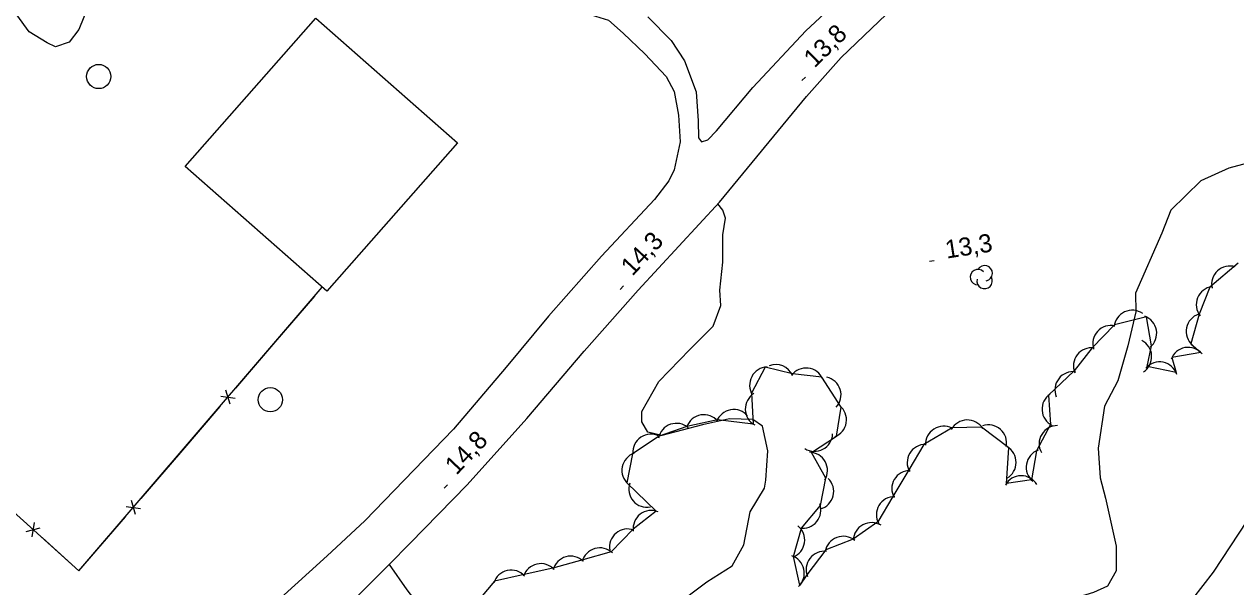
# Model space of a CAD drawing. Extents: x 643342 to 646936, y 5873857 to 5876103.
# Drawn here: x 645377.3 to 645577.3, y 5874444 to 5874536.9 of the extents above; entities that cross this region are included whole.
import ezdxf

# ---------------------------------------------------------------- set-up
doc = ezdxf.new("R2010")
doc.units = 0
for name, color, linetype in [('Niveau 1', 7, 'Continuous'), ('Niveau 2', 7, 'Continuous'), ('Niveau 21', 7, 'Continuous'), ('Niveau 22', 7, 'Continuous'), ('Niveau 3', 7, 'Continuous'), ('Niveau 31', 7, 'Continuous'), ('Niveau 36', 7, 'Continuous'), ('Niveau 37', 7, 'Continuous'), ('Niveau 44', 7, 'Continuous')]:
    doc.layers.add(name, color=color, linetype=linetype)

msp = doc.modelspace()

# ---------------------------------------------------------------- linework, layer by layer
at = {"layer": 'Niveau 1'}
msp.add_lwpolyline([(645570.2, 5874442.01), (645573.62, 5874446.39), (645579.21, 5874454.95)], dxfattribs=at)
at = {"layer": 'Niveau 2'}
for points in [[(645582.54, 5874514.84), (645576.15, 5874513.14), (645571.5, 5874511.05), (645566.58, 5874506.23), (645565.1, 5874502.38), (645560.74, 5874492.51), (645560.79, 5874489.4), (645559.45, 5874483.8), (645557.83, 5874477.99), (645555.61, 5874473.84), (645554.6, 5874466.91), (645554.91, 5874462.01), (645555.81, 5874458.62), (645557.57, 5874450.72), (645557.53, 5874446.61), (645556.13, 5874444.1), (645553.8, 5874443.05), (645544.96, 5874440.35), (645537.71, 5874436.71), (645532.13, 5874430.49), (645527.08, 5874426.48), (645524.56, 5874422.36), (645521.74, 5874418.54)], [(645484.66, 5874440.78), (645490.01, 5874444.82), (645494.17, 5874447.44), (645496.09, 5874450.9), (645497.12, 5874456.39), (645499.52, 5874460.29), (645499.73, 5874461.58), (645500.05, 5874466.44), (645499.2, 5874470.53), (645497.57, 5874471.64), (645493.75, 5874471.73), (645489.3, 5874470.72), (645482.59, 5874468.98), (645480.24, 5874469.52), (645479.25, 5874471.26), (645479.26, 5874472.95), (645482.06, 5874477.93), (645487.21, 5874483.18), (645491.01, 5874487.06), (645492.29, 5874490.47), (645492.13, 5874492.97), (645492.64, 5874497.61), (645492.63, 5874502.11), (645493.09, 5874504.88), (645492.65, 5874506.19), (645491.8, 5874507.24)]]:
    msp.add_lwpolyline(points, dxfattribs=at)
at = {"layer": 'Niveau 21'}
for points in [[(645428.32, 5874438.44), (645437.55, 5874447.7), (645441.03, 5874451.2), (645450.46, 5874460.83), (645460.28, 5874471.77), (645469.73, 5874482.91), (645478.68, 5874492.98), (645492.08, 5874507.54), (645506.45, 5874524.98), (645512.16, 5874531.43), (645517.18, 5874536.21), (645523.27, 5874542.11), (645531.27, 5874548.95), (645539.32, 5874554.99), (645545.87, 5874559.16), (645552.57, 5874562.88), (645563.76, 5874568.66), (645578.19, 5874576.17)], [(645480.26, 5874538.15), (645484.11, 5874534.21), (645486.29, 5874530.85), (645488.25, 5874525.73), (645488.56, 5874520.96), (645488.63, 5874518.17), (645489.13, 5874517.5), (645490.16, 5874517.8), (645491.56, 5874519.3), (645497.58, 5874526.48), (645506.34, 5874535.83), (645511.8, 5874540.87)], [(645468.78, 5874539.12), (645473.74, 5874537.58), (645476.2, 5874535.42), (645479.78, 5874532.04), (645483.26, 5874528.3), (645484.58, 5874525.82), (645485.3, 5874521.9), (645485.59, 5874517.49), (645484.62, 5874512.87), (645483.7, 5874511.05), (645481.35, 5874507.97), (645472.59, 5874498.62), (645463.86, 5874488.69), (645456.89, 5874480.28), (645448.19, 5874470.01), (645433.55, 5874454.89), (645427.34, 5874449.1), (645419.04, 5874441.54)]]:
    msp.add_lwpolyline(points, dxfattribs=at)
at = {"layer": 'Niveau 22'}
msp.add_lwpolyline([(645437.55, 5874447.7), (645440.49, 5874443.47), (645445.93, 5874436.38), (645448.1, 5874431.64), (645451.42, 5874421.6), (645453.56, 5874411.84), (645454.75, 5874404.34), (645455.83, 5874398.47), (645457.88, 5874391.96), (645460.66, 5874384.81), (645463.36, 5874379.05), (645464.98, 5874375.54), (645466.26, 5874372.01), (645466.45, 5874368.98), (645466.01, 5874365.21), (645464.99, 5874363.04), (645460.31, 5874360.02), (645453.56, 5874354.87), (645449.17, 5874349.18), (645447.59, 5874346.62), (645447.1, 5874343.54)], dxfattribs=at)
at = {"layer": 'Niveau 3'}
for p, q in [((645505.68, 5874527.6), (645506.25, 5874528.16)), ((645526.73, 5874497.79), (645527.52, 5874497.91)), ((645475.71, 5874493.12), (645476.26, 5874493.7)), ((645446.65, 5874460.26), (645447.2, 5874460.84))]:
    msp.add_line(p, q, dxfattribs=at)
at = {"layer": 'Niveau 31'}
msp.add_lwpolyline([(645403.9, 5874513.43), (645425.48, 5874537.9), (645448.84, 5874517.3), (645427.26, 5874492.83), (645403.9, 5874513.43)], dxfattribs=at)
at = {"layer": 'Niveau 36'}
for centre in [(645389.63, 5874528.28), (645417.94, 5874474.89)]:
    msp.add_circle(centre, 2, dxfattribs=at)
at = {"layer": 'Niveau 37'}
for points in [[(645352.08, 5874477.58), (645386.36, 5874446.61), (645426.52, 5874493.47)], [(645418.76, 5874484.42), (645425.27, 5874492.01)], [(645412.26, 5874476.83), (645418.76, 5874484.42)], [(645411.3, 5874474.17), (645410.63, 5874476.46)], [(645403.15, 5874466.2), (645409.65, 5874473.79)], [(645409.78, 5874475.47), (645412.14, 5874475.16)], [(645396.64, 5874458.6), (645403.15, 5874466.2)], [(645395.68, 5874455.95), (645395.01, 5874458.24)], [(645386.36, 5874446.61), (645394.04, 5874455.57)], [(645394.16, 5874457.25), (645396.53, 5874456.93)], [(645377.64, 5874453.14), (645379.95, 5874453.75)], [(645378.99, 5874454.62), (645378.61, 5874452.27)], [(645380.27, 5874452.11), (645386.36, 5874446.61)]]:
    msp.add_lwpolyline(points, dxfattribs=at)
at = {"layer": 'Niveau 44'}
for points in [[(645376.59, 5874579.79), (645380.7, 5874577.96), (645384.11, 5874575.05), (645389.52, 5874565.56), (645393.02, 5874558.21), (645393.54, 5874555.44), (645393.15, 5874553.08), (645392.21, 5874550.63), (645386.32, 5874536.02), (645384.77, 5874533.93), (645382.49, 5874533.16), (645381.1, 5874533.82), (645378.12, 5874535.68), (645371.24, 5874545.11)], [(645577.66, 5874497.47), (645573.03, 5874493.51), (645571.24, 5874489), (645569.9, 5874484.15), (645571.51, 5874482.7), (645566.73, 5874481.86), (645567.44, 5874479.38), (645562.69, 5874480.36), (645563.4, 5874483.78), (645562.55, 5874488.56), (645557.25, 5874487.27), (645553.6, 5874483.48), (645550.62, 5874479.64), (645546.39, 5874475.64), (645546.7, 5874470.8), (645544.38, 5874466.45)], [(645544.38, 5874466.45), (645543.55, 5874461.66), (645539.44, 5874461.07), (645539.81, 5874466.96), (645535.35, 5874470.38), (645530.5, 5874470.24), (645525.78, 5874467.5), (645523.31, 5874463.32), (645520.69, 5874458.89), (645518.23, 5874454.71), (645514.14, 5874451.85), (645509.61, 5874450.12), (645506.51, 5874445.99), (645505.32, 5874444.26), (645504.29, 5874449), (645505.63, 5874453.69), (645508.73, 5874457.42), (645509.63, 5874461.95), (645507.28, 5874466.19), (645511.39, 5874468.9), (645512.16, 5874473.69), (645508.98, 5874478.61), (645504.15, 5874479.16), (645499.61, 5874480.27), (645497.37, 5874475.97), (645497.64, 5874470.88), (645491.74, 5874471.6), (645486.69, 5874470.46), (645482.1, 5874468.87), (645477.7, 5874465.94), (645476.79, 5874461.18), (645481.65, 5874456.48), (645477.82, 5874453.5), (645474.18, 5874449.79), (645469.52, 5874448.46), (645464.58, 5874447.06), (645459.84, 5874446.02), (645454.95, 5874444.95), (645451.46, 5874440.78)]]:
    msp.add_lwpolyline(points, dxfattribs=at)
for centre, radius, start, end in [((645534.75, 5874495.15), 1.28, 44.1153, 269.8039), ((645535.84, 5874495.78), 1.28, 282.2692, 149.7262), ((645576.31, 5874493.98), 3, 73.0234, 193.0014), ((645576.31, 5874493.98), 3, 73.0234, 193.0014), ((645576.31, 5874493.98), 3, 73.0234, 193.0014), ((645535.84, 5874494.51), 1.28, 166.9368, 29.6212), ((645573.77, 5874490.6), 3, 98.3137, 218.2916), ((645573.77, 5874490.6), 3, 98.3137, 218.2916), ((645573.77, 5874490.6), 3, 98.3137, 218.2916), ((645560.19, 5874486.68), 3, 54.6253, 174.6032), ((645560.19, 5874486.68), 3, 54.6253, 174.6032), ((645560.19, 5874486.68), 3, 54.6253, 174.6032), ((645561.24, 5874485.86), 3, 310.0057, 69.9836), ((645561.24, 5874485.86), 3, 310.0057, 69.9836), ((645561.24, 5874485.86), 3, 310.0057, 69.9836), ((645572.11, 5874486.18), 3, 108.6057, 228.5837), ((645572.11, 5874486.18), 3, 108.6057, 228.5837), ((645572.11, 5874486.18), 3, 108.6057, 228.5837), ((645556.69, 5874484.16), 3, 77.3996, 197.3776), ((645556.69, 5874484.16), 3, 77.3996, 197.3776), ((645556.69, 5874484.16), 3, 77.3996, 197.3776), ((645560.41, 5874482.01), 3, 303.0839, 63.0619), ((645560.41, 5874482.01), 3, 303.0839, 63.0619), ((645560.41, 5874482.01), 3, 303.0839, 63.0619), ((645553.5, 5874480.48), 3, 82.2104, 202.1884), ((645553.5, 5874480.48), 3, 82.2104, 202.1884), ((645553.5, 5874480.48), 3, 82.2104, 202.1884), ((645569.43, 5874480.55), 3, 39.9908, 159.9688), ((645569.43, 5874480.55), 3, 39.9908, 159.9688), ((645569.43, 5874480.55), 3, 39.9908, 159.9688), ((645500.05, 5874477.31), 3, 92.4014, 212.3794), ((645500.05, 5874477.31), 3, 92.4014, 212.3794), ((645500.05, 5874477.31), 3, 92.4014, 212.3794), ((645501.4, 5874477.7), 3, 23.5353, 111.443), ((645501.4, 5874477.7), 3, 23.5353, 111.443), ((645501.4, 5874477.7), 3, 23.5353, 111.443), ((645506.37, 5874477.13), 3, 23.5353, 143.5132), ((645506.37, 5874477.13), 3, 23.5353, 143.5132), ((645506.37, 5874477.13), 3, 23.5353, 143.5132), ((645564.71, 5874478.14), 3, 18.3627, 138.3407), ((645564.71, 5874478.14), 3, 18.3627, 138.3407), ((645564.71, 5874478.14), 3, 18.3627, 138.3407), ((645509.14, 5874475.69), 3, 317.6812, 77.6592), ((645509.14, 5874475.69), 3, 317.6812, 77.6592), ((645509.14, 5874475.69), 3, 317.6812, 77.6592), ((645550.44, 5874476.53), 3, 82.2104, 202.1884), ((645550.44, 5874476.53), 3, 82.2104, 202.1884), ((645550.44, 5874476.53), 3, 82.2104, 202.1884), ((645499.33, 5874473.36), 3, 121.6434, 241.6213), ((645499.33, 5874473.36), 3, 121.6434, 241.6213), ((645499.33, 5874473.36), 3, 121.6434, 241.6213), ((645548.31, 5874473.33), 3, 123.7275, 243.7054), ((645548.31, 5874473.33), 3, 123.7275, 243.7054), ((645548.31, 5874473.33), 3, 123.7275, 243.7054), ((645510.04, 5874471.58), 3, 290.8635, 50.8414), ((645510.04, 5874471.58), 3, 290.8635, 50.8414), ((645510.04, 5874471.58), 3, 290.8635, 50.8414), ((645489.51, 5874469.42), 3, 39.9442, 159.9221), ((645489.51, 5874469.42), 3, 39.9442, 159.9221), ((645489.51, 5874469.42), 3, 39.9442, 159.9221), ((645494.43, 5874470.28), 3, 39.9442, 159.9221), ((645494.43, 5874470.28), 3, 39.9442, 159.9221), ((645494.43, 5874470.28), 3, 39.9442, 159.9221), ((645484.97, 5874468), 3, 49.1386, 169.1165), ((645484.97, 5874468), 3, 49.1386, 169.1165), ((645484.97, 5874468), 3, 49.1386, 169.1165), ((645529.09, 5874467.52), 3, 62.5366, 182.5145), ((645529.09, 5874467.52), 3, 62.5366, 182.5145), ((645529.09, 5874467.52), 3, 62.5366, 182.5145), ((645532.98, 5874468.55), 3, 31.6716, 151.6495), ((645532.98, 5874468.55), 3, 31.6716, 151.6495), ((645532.98, 5874468.55), 3, 31.6716, 151.6495), ((645536.47, 5874467.75), 3, 348.5902, 108.5681), ((645536.47, 5874467.75), 3, 348.5902, 108.5681), ((645536.47, 5874467.75), 3, 348.5902, 108.5681), ((645547.83, 5874467.62), 3, 88.9328, 208.9107), ((645547.83, 5874467.62), 3, 88.9328, 208.9107), ((645547.83, 5874467.62), 3, 88.9328, 208.9107), ((645480.76, 5874466.2), 3, 63.8319, 183.8098), ((645480.76, 5874466.2), 3, 63.8319, 183.8098), ((645480.76, 5874466.2), 3, 63.8319, 183.8098), ((645507.76, 5874469.36), 3, 237.7155, 357.6934), ((645507.76, 5874469.36), 3, 237.7155, 357.6934), ((645507.76, 5874469.36), 3, 237.7155, 357.6934), ((645478.98, 5874463.23), 3, 109.14, 229.1179), ((645478.98, 5874463.23), 3, 109.14, 229.1179), ((645478.98, 5874463.23), 3, 109.14, 229.1179), ((645506.91, 5874463.21), 3, 329.0648, 89.0427), ((645506.91, 5874463.21), 3, 329.0648, 89.0427), ((645506.91, 5874463.21), 3, 329.0648, 89.0427), ((645526.06, 5874464.52), 3, 89.4871, 209.4651), ((645526.06, 5874464.52), 3, 89.4871, 209.4651), ((645526.06, 5874464.52), 3, 89.4871, 209.4651), ((645538.04, 5874464.54), 3, 299.8206, 59.7985), ((645538.04, 5874464.54), 3, 299.8206, 59.7985), ((645538.04, 5874464.54), 3, 299.8206, 59.7985), ((645545.7, 5874463.76), 3, 110.2255, 230.2034), ((645545.7, 5874463.76), 3, 110.2255, 230.2034), ((645545.7, 5874463.76), 3, 110.2255, 230.2034), ((645507.93, 5874459.76), 3, 285.3115, 45.2894), ((645507.93, 5874459.76), 3, 285.3115, 45.2894), ((645507.93, 5874459.76), 3, 285.3115, 45.2894), ((645523.52, 5874460.21), 3, 89.4871, 209.4651), ((645523.52, 5874460.21), 3, 89.4871, 209.4651), ((645523.52, 5874460.21), 3, 89.4871, 209.4651), ((645541.89, 5874459.34), 3, 30.9043, 150.8823), ((645541.89, 5874459.34), 3, 30.9043, 150.8823), ((645541.89, 5874459.34), 3, 30.9043, 150.8823), ((645480.12, 5874460.13), 3, 160.8474, 280.8253), ((645480.12, 5874460.13), 3, 160.8474, 280.8253), ((645480.12, 5874460.13), 3, 160.8474, 280.8253), ((645505.82, 5874456.68), 3, 260.2911, 20.269), ((645505.82, 5874456.68), 3, 260.2911, 20.269), ((645505.82, 5874456.68), 3, 260.2911, 20.269), ((645520.98, 5874455.9), 3, 89.4871, 209.4651), ((645520.98, 5874455.9), 3, 89.4871, 209.4651), ((645520.98, 5874455.9), 3, 89.4871, 209.4651), ((645480.82, 5874453.6), 3, 67.7829, 187.7608), ((645480.82, 5874453.6), 3, 67.7829, 187.7608), ((645480.82, 5874453.6), 3, 67.7829, 187.7608), ((645503.14, 5874451.72), 3, 291.4757, 51.4536), ((645503.14, 5874451.72), 3, 291.4757, 51.4536), ((645503.14, 5874451.72), 3, 291.4757, 51.4536), ((645517.17, 5874451.6), 3, 58.3925, 178.3704), ((645517.17, 5874451.6), 3, 58.3925, 178.3704), ((645517.17, 5874451.6), 3, 58.3925, 178.3704), ((645476.92, 5874450.55), 3, 69.7988, 189.7768), ((645476.92, 5874450.55), 3, 69.7988, 189.7768), ((645476.92, 5874450.55), 3, 69.7988, 189.7768), ((645512.5, 5874449.34), 3, 50.9184, 170.8963), ((645512.5, 5874449.34), 3, 50.9184, 170.8963), ((645512.5, 5874449.34), 3, 50.9184, 170.8963), ((645472.33, 5874447.43), 3, 45.9578, 165.9358), ((645472.33, 5874447.43), 3, 45.9578, 165.9358), ((645472.33, 5874447.43), 3, 45.9578, 165.9358), ((645509.38, 5874446.86), 3, 82.7537, 202.7317), ((645509.38, 5874446.86), 3, 82.7537, 202.7317), ((645509.38, 5874446.86), 3, 82.7537, 202.7317), ((645462.59, 5874444.82), 3, 42.3743, 162.3522), ((645462.59, 5874444.82), 3, 42.3743, 162.3522), ((645462.59, 5874444.82), 3, 42.3743, 162.3522), ((645467.53, 5874446.06), 3, 45.9578, 165.9358), ((645467.53, 5874446.06), 3, 45.9578, 165.9358), ((645467.53, 5874446.06), 3, 45.9578, 165.9358), ((645503.08, 5874446.26), 3, 312.2181, 72.196), ((645503.08, 5874446.26), 3, 312.2181, 72.196), ((645503.08, 5874446.26), 3, 312.2181, 72.196), ((645457.7, 5874443.75), 3, 42.3743, 162.3522), ((645457.7, 5874443.75), 3, 42.3743, 162.3522), ((645457.7, 5874443.75), 3, 42.3743, 162.3522)]:
    msp.add_arc(centre, radius, start, end, dxfattribs=at)

# ---------------------------------------------------------------- texts
at = {"layer": 'Niveau 3'}
for s, rotation, p in [('13,8 ', 44.4205, (645507.77, 5874529.59)), ('14,3 ', 47.0061, (645477.7, 5874495.2)), ('13,3 ', 8.941, (645529.58, 5874498.2)), ('14,8 ', 46.5368, (645448.66, 5874462.33))]:
    msp.add_text(s, height=3, rotation=rotation, dxfattribs=at).set_placement(p)

doc.saveas('drawing.dxf')
